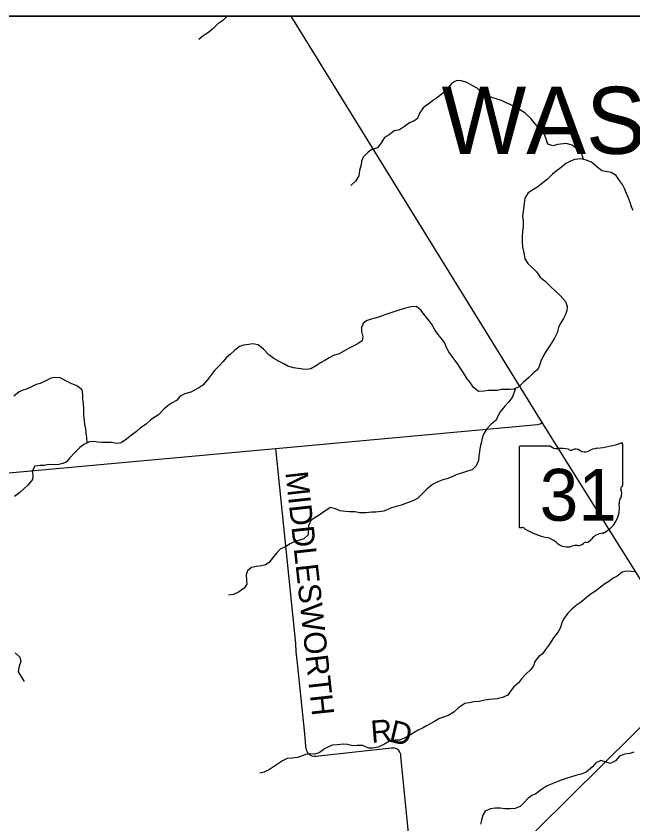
# Model space of a CAD drawing. Extents: x 0 to 34, y 0 to 22.
# Drawn here: x 4.289 to 5.073, y 19.874 to 20.9 of the extents above; entities that cross this region are included whole.
import ezdxf

# ---------------------------------------------------------------- set-up
doc = ezdxf.new("R2010")
doc.units = 0
for name, color, linetype in [('GM_X_Corporation', 7, 'Continuous'), ('GM_X_County_Road', 7, 'Continuous'), ('GM_X_Minor_River', 7, 'Continuous'), ('GM_X_State_Location', 7, 'Continuous'), ('GM_X_State_Route', 7, 'Continuous'), ('GM_X_State_Shield', 7, 'Continuous'), ('GM_X_Township_Road', 7, 'Continuous'), ('GM_X_Township_Road_Text', 7, 'Continuous'), ('GM_X_Township_Text', 7, 'Continuous'), ('SH_Data', 7, 'Continuous')]:
    doc.layers.add(name, color=color, linetype=linetype)

msp = doc.modelspace()

# ---------------------------------------------------------------- linework, layer by layer
at = {"layer": 'GM_X_Corporation'}
msp.add_lwpolyline([(2.7052, 14.1), (8.9, 14.1), (8.9, 20.9), (3.3687, 20.9)], dxfattribs=at)
at = {"layer": 'GM_X_County_Road'}
for points in [[(3.6789, 20.3966), (3.6848, 20.3955), (3.7329, 20.3793), (3.7373, 20.3776), (3.7422, 20.3756), (3.9038, 20.3003), (3.9082, 20.2983), (3.9128, 20.2966), (3.9179, 20.2952), (3.9231, 20.2943), (3.9273, 20.2939), (3.9554, 20.2931), (3.9691, 20.2932), (3.9764, 20.2937), (4.1121, 20.3045), (4.6191, 20.3504), (4.952, 20.3812), (4.9552, 20.3819), (4.9579, 20.3837)], [(4.719, 19.6504), (4.727, 19.6531), (4.7336, 19.6559), (4.7397, 19.6592), (4.7437, 19.6616), (4.7479, 19.6649), (4.7527, 19.669), (4.8022, 19.7184), (4.8308, 19.7469), (5.1553, 20.0682)]]:
    msp.add_lwpolyline(points, dxfattribs=at)
at = {"layer": 'GM_X_Minor_River'}
for points in [[(4.5573, 20.9), (4.5518, 20.8946), (4.5456, 20.8903), (4.5397, 20.8843), (4.5338, 20.8792), (4.5271, 20.8749), (4.5213, 20.8702)], [(5.0105, 20.718), (5.0084, 20.725), (5.0032, 20.7307), (4.9962, 20.7362), (4.9883, 20.7382), (4.9777, 20.7367), (4.9716, 20.7352), (4.965, 20.7374), (4.9633, 20.7423), (4.9607, 20.7499), (4.9551, 20.7562), (4.9491, 20.7631), (4.9437, 20.7699), (4.9367, 20.7762), (4.9299, 20.7808), (4.9231, 20.7847), (4.9171, 20.7876), (4.912, 20.7897), (4.9062, 20.7929), (4.8996, 20.7949), (4.8941, 20.7966), (4.8871, 20.7995), (4.8817, 20.8022), (4.8751, 20.8083), (4.8691, 20.8119), (4.8621, 20.8158), (4.8555, 20.8177), (4.8494, 20.8183), (4.8432, 20.815), (4.8375, 20.8082), (4.8316, 20.8023), (4.8247, 20.7967), (4.8198, 20.7933), (4.813, 20.7882), (4.8065, 20.7835), (4.8021, 20.7767), (4.7996, 20.7699), (4.7949, 20.7665), (4.7892, 20.7643), (4.7829, 20.7598), (4.7767, 20.7557), (4.7697, 20.7544), (4.7634, 20.7491), (4.7573, 20.7457), (4.7533, 20.7389), (4.7486, 20.7327), (4.7414, 20.7305), (4.7365, 20.7271), (4.7304, 20.7207), (4.7284, 20.7158), (4.7277, 20.7109), (4.7255, 20.7039), (4.7247, 20.6972), (4.7211, 20.6908), (4.7147, 20.685)], [(5.0736, 20.6529), (5.0717, 20.6576), (5.07, 20.6633), (5.0671, 20.6698), (5.065, 20.6745), (5.0626, 20.6812), (5.06, 20.6859), (5.0562, 20.6913), (5.0519, 20.6977), (5.0455, 20.7014), (5.0389, 20.7024), (5.0336, 20.7034), (5.027, 20.7089), (5.0208, 20.7143), (5.014, 20.717), (5.0072, 20.7189), (4.9993, 20.718), (4.9946, 20.7161), (4.9879, 20.7126), (4.9805, 20.7066), (4.9758, 20.7032), (4.971, 20.6992), (4.9642, 20.6924), (4.9591, 20.6887), (4.9526, 20.6832), (4.9469, 20.6798), (4.9401, 20.6755), (4.9359, 20.6689), (4.9349, 20.6621), (4.9337, 20.6522), (4.9327, 20.646), (4.9336, 20.6394), (4.9336, 20.6331), (4.9328, 20.6259), (4.9326, 20.6198), (4.9325, 20.6132), (4.9327, 20.6066), (4.934, 20.6014), (4.9351, 20.5965), (4.936, 20.5916), (4.9399, 20.5855), (4.9459, 20.5797), (4.9508, 20.575), (4.9553, 20.5685), (4.9617, 20.5633), (4.9683, 20.5565), (4.9749, 20.5505), (4.9811, 20.5444), (4.9877, 20.5374), (4.9895, 20.5311), (4.9891, 20.5258), (4.9876, 20.5207), (4.9851, 20.5156), (4.9809, 20.5092), (4.9786, 20.5042), (4.977, 20.4976), (4.9736, 20.4906), (4.9703, 20.4851), (4.9656, 20.4783), (4.9623, 20.4732), (4.9591, 20.4678), (4.9564, 20.4617), (4.9547, 20.4559), (4.9522, 20.4509), (4.9474, 20.4472), (4.9408, 20.441), (4.9341, 20.4349), (4.9282, 20.4291), (4.922, 20.4259), (4.9165, 20.4254), (4.9063, 20.4254), (4.9012, 20.4243), (4.8898, 20.4244), (4.884, 20.4235), (4.877, 20.423), (4.8702, 20.4285), (4.8667, 20.4342), (4.8625, 20.4392), (4.8577, 20.4466)], [(4.8577, 20.4466), (4.8545, 20.4518), (4.8505, 20.4579), (4.8474, 20.4626), (4.8434, 20.4676), (4.8393, 20.4735), (4.8363, 20.4788), (4.8337, 20.4851), (4.8294, 20.4908), (4.8252, 20.4958), (4.8213, 20.5015), (4.8179, 20.5079), (4.8134, 20.514), (4.8089, 20.5196), (4.8039, 20.526), (4.798, 20.531), (4.7911, 20.5307), (4.784, 20.5288), (4.7772, 20.5268), (4.7704, 20.5246), (4.7653, 20.5231), (4.7579, 20.5205), (4.7524, 20.5184), (4.7456, 20.5162), (4.7403, 20.5151), (4.7354, 20.5132), (4.7306, 20.5104), (4.7282, 20.5042), (4.7283, 20.4994), (4.73, 20.4926), (4.7292, 20.4873), (4.7229, 20.4832), (4.7169, 20.48), (4.7117, 20.4775), (4.7059, 20.4742), (4.6998, 20.471), (4.6928, 20.4688), (4.6871, 20.4659), (4.6814, 20.4626), (4.6759, 20.4594), (4.671, 20.4562), (4.664, 20.4519), (4.6585, 20.4508), (4.6536, 20.4512), (4.6477, 20.4522), (4.6417, 20.4532), (4.6345, 20.4551), (4.6296, 20.458), (4.6234, 20.4611), (4.6168, 20.4649), (4.6104, 20.4697), (4.6036, 20.4767), (4.5969, 20.4825), (4.5897, 20.4836), (4.5848, 20.4827), (4.5783, 20.4818), (4.5732, 20.4803), (4.5668, 20.4753), (4.5614, 20.4702), (4.5561, 20.466), (4.5525, 20.4611), (4.547, 20.4553), (4.5413, 20.4496), (4.5363, 20.4429), (4.5325, 20.4378), (4.5264, 20.4312), (4.5215, 20.4276), (4.516, 20.4248), (4.5111, 20.4223), (4.5037, 20.4201), (4.4978, 20.4169), (4.4931, 20.4117), (4.4876, 20.4085), (4.4826, 20.4051), (4.4767, 20.4006), (4.4701, 20.3934), (4.4646, 20.39), (4.4598, 20.3865), (4.4543, 20.3814), (4.4471, 20.3769), (4.442, 20.3722), (4.4357, 20.3675), (4.4295, 20.3626), (4.4226, 20.3579), (4.4175, 20.3568), (4.41, 20.3583), (4.4032, 20.3582), (4.3979, 20.3582), (4.3926, 20.3588), (4.3877, 20.3593), (4.3826, 20.3589), (4.3752, 20.3557), (4.37, 20.352), (4.3636, 20.3454), (4.3575, 20.3388), (4.3533, 20.3337), (4.3486, 20.3314), (4.3435, 20.3301), (4.3368, 20.33), (4.3308, 20.3302), (4.3246, 20.3291)], [(4.3795, 20.3576), (4.3792, 20.3644), (4.3783, 20.3707), (4.3777, 20.3756), (4.3766, 20.3809), (4.3759, 20.3861), (4.3754, 20.3929), (4.3751, 20.4011), (4.3747, 20.4075), (4.374, 20.4136), (4.3738, 20.4191), (4.3729, 20.4253), (4.3665, 20.4303), (4.359, 20.4334), (4.3524, 20.4367), (4.3452, 20.4403), (4.3382, 20.4409), (4.3333, 20.44), (4.3267, 20.4364), (4.3197, 20.4333), (4.3146, 20.4318), (4.3096, 20.4295), (4.303, 20.4266), (4.2977, 20.4249), (4.2928, 20.4226), (4.2863, 20.417)], [(4.9242, 20.4271), (4.9225, 20.4223), (4.9197, 20.4155), (4.9153, 20.4093), (4.9103, 20.4042), (4.9046, 20.3974), (4.9016, 20.3915), (4.8993, 20.3866), (4.893, 20.3817), (4.8877, 20.3757), (4.8835, 20.3689), (4.8816, 20.3638), (4.8806, 20.3589), (4.8792, 20.3528), (4.8782, 20.3467), (4.8776, 20.3409), (4.8769, 20.3352), (4.8742, 20.3284), (4.869, 20.3235), (4.8618, 20.3214), (4.8552, 20.3192), (4.8495, 20.3174), (4.8435, 20.3147), (4.8368, 20.3121), (4.8315, 20.3108), (4.8251, 20.3082), (4.8183, 20.3049), (4.8111, 20.2988), (4.8057, 20.2934), (4.7995, 20.2871), (4.7943, 20.2847), (4.7894, 20.2825), (4.7843, 20.2806), (4.7792, 20.2786), (4.7722, 20.2771), (4.7663, 20.2754), (4.7565, 20.2711), (4.7463, 20.2697), (4.7413, 20.2699), (4.7336, 20.269), (4.7262, 20.269), (4.7198, 20.2702), (4.713, 20.2703), (4.7079, 20.2707), (4.7013, 20.2713), (4.6952, 20.274), (4.6886, 20.2755), (4.6828, 20.2716), (4.6744, 20.266), (4.6691, 20.263), (4.664, 20.2592), (4.6607, 20.2522), (4.6605, 20.246), (4.6603, 20.241), (4.655, 20.2356), (4.6497, 20.2341), (4.6445, 20.2328), (4.6377, 20.2294), (4.6316, 20.2257), (4.6254, 20.2229), (4.6206, 20.2182), (4.6155, 20.2121), (4.6109, 20.2057), (4.6062, 20.2029), (4.6009, 20.2016), (4.5946, 20.2005), (4.5882, 20.1992), (4.5831, 20.1953), (4.5814, 20.19), (4.5821, 20.1831), (4.5824, 20.1784), (4.579, 20.1733), (4.5718, 20.1682), (4.5655, 20.165), (4.5593, 20.1641)], [(4.3246, 20.3291), (4.3196, 20.3288), (4.313, 20.3281), (4.3096, 20.3218), (4.3103, 20.3167), (4.3099, 20.311), (4.3042, 20.3039), (4.2992, 20.2997), (4.2939, 20.2946), (4.2871, 20.2894)], [(5.0771, 20.1937), (5.0709, 20.1942), (5.0645, 20.1946), (5.0596, 20.1935), (5.0531, 20.1882), (5.0482, 20.1858), (5.0425, 20.1816), (5.0377, 20.1786), (5.032, 20.1743), (5.0256, 20.1692), (5.0203, 20.166), (5.0144, 20.1611), (5.0081, 20.1559), (5.0017, 20.1514), (4.9956, 20.1465), (4.9907, 20.1412)], [(4.9907, 20.1412), (4.9851, 20.1338), (4.983, 20.1289), (4.9811, 20.1231), (4.9782, 20.1176), (4.9725, 20.11), (4.9672, 20.1021), (4.9622, 20.0953), (4.9582, 20.0896), (4.9535, 20.0861), (4.9487, 20.08), (4.947, 20.0745), (4.9426, 20.0691), (4.9377, 20.0642), (4.9316, 20.058), (4.9278, 20.0529), (4.9219, 20.0476), (4.9175, 20.0423), (4.9141, 20.0372), (4.9076, 20.0342), (4.9008, 20.0324), (4.8959, 20.0322), (4.8908, 20.0315), (4.8849, 20.0306), (4.8777, 20.0291), (4.8711, 20.0286), (4.8649, 20.0275), (4.8598, 20.0267), (4.8518, 20.0215), (4.8455, 20.0155), (4.8385, 20.0115), (4.8326, 20.0091), (4.8275, 20.0074), (4.8211, 20.0035), (4.8156, 20.0007), (4.8108, 19.9981), (4.8057, 19.995), (4.8004, 19.9926), (4.7953, 19.9898), (4.7906, 19.9868), (4.7841, 19.9834), (4.7771, 19.9801), (4.7712, 19.9799), (4.7646, 19.979), (4.7597, 19.9762), (4.754, 19.9732), (4.7493, 19.9711), (4.7423, 19.9697), (4.7372, 19.9699), (4.73, 19.973), (4.7228, 19.9732), (4.717, 19.9729), (4.7104, 19.9746), (4.7052, 19.975), (4.6975, 19.9741), (4.6911, 19.9738), (4.6861, 19.9716), (4.6812, 19.9689), (4.6746, 19.9639), (4.6681, 19.962), (4.6632, 19.9626), (4.6572, 19.9617), (4.6519, 19.9598), (4.6469, 19.958), (4.6399, 19.9569), (4.6335, 19.9565), (4.6276, 19.9537), (4.6229, 19.9502), (4.6176, 19.9468), (4.6111, 19.9426), (4.6043, 19.9395), (4.599, 19.9382)], [(4.288, 20.091), (4.294, 20.0853), (4.295, 20.08), (4.2928, 20.0739), (4.2917, 20.0667), (4.2995, 20.0545)], [(5.0745, 19.9647), (5.0694, 19.963), (5.0624, 19.9621), (5.0561, 19.9595), (5.051, 19.9538), (5.0442, 19.9502), (5.0391, 19.9518), (5.0325, 19.9541), (5.026, 19.9511), (5.0219, 19.946), (5.0139, 19.9394), (5.0073, 19.9366), (5.0021, 19.9355), (4.9953, 19.9335), (4.9898, 19.9316), (4.9834, 19.9294), (4.9779, 19.9273), (4.9713, 19.9247), (4.9635, 19.9214), (4.9572, 19.9174), (4.9498, 19.9116), (4.9447, 19.9095), (4.94, 19.9062), (4.935, 19.9007), (4.9299, 19.8958), (4.9237, 19.8932), (4.9174, 19.8925), (4.9106, 19.8927), (4.9046, 19.8935), (4.898, 19.8935), (4.8923, 19.8928), (4.8856, 19.8896), (4.8826, 19.8845), (4.8809, 19.8785), (4.8795, 19.8734)]]:
    msp.add_lwpolyline(points, dxfattribs=at)
at = {"layer": 'GM_X_State_Route'}
msp.add_line((5.1343, 20.1018), (5.0316, 20.2659), dxfattribs=at)
msp.add_lwpolyline([(5.0316, 20.2659), (4.9579, 20.3837), (4.6389, 20.9)], dxfattribs=at)
at = {"layer": 'GM_X_State_Shield'}
for p, q in [((4.9684, 20.3535), (4.9298, 20.3535)), ((5.0603, 20.3037), (5.0603, 20.356)), ((4.9285, 20.3518), (4.9285, 20.2518)), ((5.0603, 20.3037), (5.0603, 20.3037))]:
    msp.add_line(p, q, dxfattribs=at)
for centre, radius, start, end in [((4.93, 20.352), 0.00153, 98.1301, 188.1301), ((4.9776, 20.3652), 0.0148, 231.6195, 271.1119), ((5.0133, 20.49), 0.1398, 275.8445, 288.9065), ((5.0588, 20.3562), 0.00147, 351.8621, 97.738), ((4.9825, 20.2974), 0.0532, 80.4867, 94.9883), ((4.9945, 20.3526), 0.00427, 219.7921, 297.1024), ((5.0008, 20.341), 0.00889, 54.4667, 119.1411), ((5.0123, 20.3569), 0.0107, 233.8562, 294.8282), ((5.0312, 20.323), 0.0281, 97.3462, 120.7689), ((5.06, 20.2998), 0.00227, 107.944, 210.337), ((5.0587, 20.3035), 0.00157, 289.6038, 7.7341), ((5.0455, 20.2932), 0.0136, 340.033, 23.6496), ((5.0656, 20.2818), 0.00992, 136.8065, 186.9296), ((5.0212, 20.2751), 0.035, 292.3089, 8.9858), ((4.93, 20.2515), 0.00154, 171.9584, 258.3066), ((4.9302, 20.2618), 0.0118, 267.339, 280.6039), ((4.9326, 20.246), 0.00424, 29.7484, 93.2717), ((4.9862, 20.3359), 0.101, 240.4129, 257.1985), ((5.0359, 20.2237), 0.0192, 94.4031, 142.5768), ((4.9561, 20.2068), 0.0316, 47.1842, 75.836), ((4.9902, 20.2455), 0.02, 230.7004, 286.2918), ((5.0033, 20.238), 0.0107, 268.777, 315.5493), ((5.0129, 20.2283), 0.00301, 65.7517, 132.6484), ((5.0116, 20.2421), 0.0113, 282.8732, 323.2771), ((5.0018, 20.2109), 0.0165, 85.6951, 111.2099)]:
    msp.add_arc(centre, radius, start, end, dxfattribs=at)
at = {"layer": 'GM_X_Township_Road'}
msp.add_lwpolyline([(4.8022, 19.7184), (4.7783, 19.9591), (4.7781, 19.9623), (4.7771, 19.9647), (4.7755, 19.9669), (4.7735, 19.9684), (4.7702, 19.9697), (4.7663, 19.9699), (4.6741, 19.9597), (4.6704, 19.9593), (4.6679, 19.9594), (4.6656, 19.9598), (4.6638, 19.9605), (4.6622, 19.9614), (4.6608, 19.9628), (4.6595, 19.9645), (4.6586, 19.9665), (4.658, 19.9695), (4.6576, 19.9719), (4.6562, 19.9881), (4.647, 20.0779), (4.6453, 20.0921), (4.6446, 20.103), (4.6191, 20.3504)], dxfattribs=at)
at = {"layer": 'SH_Data'}
msp.add_line((2.1, 20.9), (8.9, 20.9), dxfattribs=at)

# ---------------------------------------------------------------- texts
at = {"layer": 'GM_X_State_Location'}
for s in ['s', 'r']:
    msp.add_text(s, height=0.0000947, dxfattribs=at).set_placement((4.9929, 20.2951))
msp.add_text('31', height=0.0000947, rotation=0, dxfattribs=at).set_placement((4.969, 20.2883))
at = {"layer": 'GM_X_State_Shield'}
msp.add_text('31', height=0.06592, dxfattribs=at).set_placement((4.9548, 20.2588))
at = {"layer": 'GM_X_Township_Road_Text'}
for s, height, rotation, p in [('MIDDLESWORTH', 0.028409, 276.2841, (4.6314, 20.3202)), ('R', 0.0284, 4.5594, (4.741, 19.9763)), ('D', 0.0284, 346.66, (4.7619, 19.9784))]:
    msp.add_text(s, height=height, rotation=rotation, dxfattribs=at).set_placement(p)
at = {"layer": 'GM_X_Township_Text'}
msp.add_text('WASHINGTON', height=0.08523, rotation=0, dxfattribs=at).set_placement((4.8301, 20.725))

doc.saveas('drawing.dxf')
